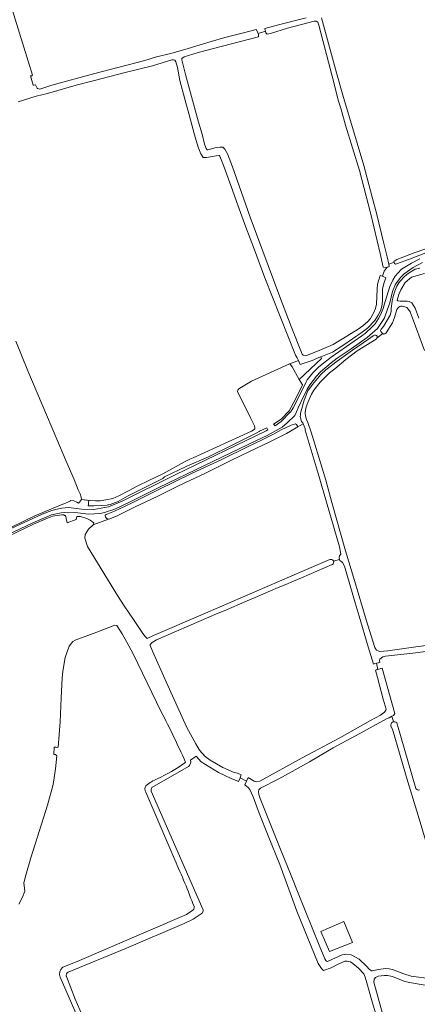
# Model space of a CAD drawing. Header units: metres. Extents: x 209813 to 223847, y 571801 to 587119.
# Tile 519 of 656: x 211896 to 212185, y 584304 to 585018. Entities that reach past the tile are written whole.
import ezdxf

# ---------------------------------------------------------------- set-up
doc = ezdxf.new("R2010")
doc.units = ezdxf.units.M
for name, color, linetype, lineweight in [('B-RO-GK-BESCHOEIING-G', 8, 'GK-BESCHOEIING', 0), ('B-RO-GR-BOUWLAND-GV', 8, 'Continuous', 0), ('B-RO-GR-GRAS-GV', 8, 'Continuous', 0), ('B-RO-OG-WEG-GV', 8, 'Continuous', 0), ('B-RO-VH-ONVERHARD-GV', 8, 'Continuous', 0)]:
    doc.layers.add(name, color=color, linetype=linetype, lineweight=lineweight)
doc.linetypes.add('GK-BESCHOEIING', pattern='A,30,-5,[1,NLCS.shx,S=1,R=0,X=0,Y=0],-5', length=40)

msp = doc.modelspace()

# ---------------------------------------------------------------- linework, layer by layer
at = {"layer": 'B-RO-GK-BESCHOEIING-G', "flags": 128}
for points in [[(212069.162, 585008.352), (212068.725, 585009.593)], [(212069.43, 585007.59), (212069.162, 585008.352)], [(212074.428, 585010.47), (212074.57, 585009.99)], [(212074.57, 585009.99), (212074.886, 585008.919)], [(212161.351, 584838.588), (212162.905, 584838.736)], [(212162.905, 584838.736), (212163.341, 584838.777)], [(212159.508, 584832.144), (212159.199, 584832.285)], [(212160.407, 584831.733), (212159.508, 584832.144)], [(212097.675, 584772.919), (212098.408, 584771.075)], [(212098.408, 584771.075), (212098.945, 584769.82)], [(212092.698, 584768.267), (212092.35, 584768.707)], [(212093.815, 584766.517), (212093.526, 584766.938)], [(212128.044, 584628.141), (212128.385, 584626.778)], [(212128.385, 584626.778), (212128.599, 584625.921)], [(212152.977, 584550.772), (212153.968, 584551.092)], [(212156.619, 584551.678), (212157.645, 584551.917)], [(212159.318, 584547.817), (212158.017, 584547.482)], [(212155.481, 584546.725), (212154.364, 584546.472)], [(212164.375, 584511.863), (212166.338, 584512.904)], [(212166.338, 584512.904), (212167.563, 584513.554)]]:
    msp.add_lwpolyline(points, dxfattribs=at)
at = {"layer": 'B-RO-GR-BOUWLAND-GV', "flags": 128}
for points in [[(211998.921, 584516.235), (211978.593, 584558.173), (211973.932, 584566.681), (211970.514, 584572.795), (211966.632, 584578.758), (211965.188, 584578.934), (211952.049, 584573.904), (211936.326, 584568.111), (211934.721, 584567.169), (211932.011, 584563.694), (211929.216, 584555.539), (211927.428, 584545.61), (211927.037, 584540.505), (211926.294, 584526.234), (211925.442, 584508.824), (211924.066, 584490.501), (211922.973, 584490.335), (211922.455, 584490.38), (211921.054, 584490.373), (211920.814, 584485.189), (211922.161, 584485.181), (211922.965, 584484.196), (211922.067, 584474.819), (211920.306, 584463.516), (211916.227, 584448.341), (211904.098, 584410.248), (211900.439, 584397.503), (211899.191, 584392.039), (211899.791, 584386.033), (211898.152, 584381.575), (211895.551, 584376.475)], [(212015.914, 584479.039), (212016.586, 584479.507), (212016.284, 584480.168)], [(211987.734, 584462.51), (211987.82, 584462.639), (211987.941, 584462.736)], [(212008.649, 584408.685), (211987.58, 584457.738)], [(211927.175, 584330.669), (211927.308, 584330.786), (211937.922, 584334.902), (212017.269, 584369.001), (212021.136, 584371.786)], [(211964.77, 584232.483), (211937.889, 584295.349), (211925.369, 584323.648)]]:
    msp.add_lwpolyline(points, dxfattribs=at)
at = {"layer": 'B-RO-GR-BOUWLAND-GV'}
for points in [[(212016.284, 584480.168, 0.010114), (211998.921, 584516.235)], [(211995.986, 584467.505, 0.0415663), (212015.914, 584479.039)], [(211987.58, 584457.738, -0.2837541), (211987.734, 584462.51)], [(211987.941, 584462.736, -0.071113), (211995.986, 584467.505)], [(212022.647, 584374.853, 0.019711), (212008.649, 584408.685)], [(212021.136, 584371.786, 0.3624498), (212022.647, 584374.853)], [(211925.369, 584323.648, -0.3086962), (211927.175, 584330.669)]]:
    msp.add_lwpolyline(points, format="xyb", dxfattribs=at)
at = {"layer": 'B-RO-GR-GRAS-GV', "flags": 128}
for points in [[(211885.58, 585042.555), (211902.331, 584988.337), (211905.364, 584978.133), (211904.631, 584977.736), (211903.837, 584977.534), (211905.889, 584970.802), (211906.298, 584970.916), (211907.586, 584971.126), (211908.739, 584968.703), (211909.04, 584968.334), (211910.774, 584967.99), (211919.308, 584970.813), (211949.603, 584979.007), (211986.885, 584988.627), (211995.355, 584991.41), (212005.744, 584993.738), (212018.293, 584997.439), (212035.038, 585002.424), (212045.147, 585005.525), (212058.544, 585008.829), (212067.867, 585011.181), (212068.725, 585009.593), (212069.162, 585008.352), (212074.57, 585009.99), (212074.428, 585010.47), (212074.131, 585012.026), (212083.995, 585014.618), (212104.009, 585019.595)], [(212115.216, 585019.643), (212126.203, 584979.897), (212130.649, 584963.526), (212146.002, 584912.581), (212151.981, 584889.508), (212155.046, 584877.874), (212160.47, 584855.941), (212162.809, 584846.293), (212164.029, 584840.978), (212167.902, 584842.32), (212167.857, 584842.891), (212168.097, 584843.186), (212168.541, 584843.491), (212170.027, 584844.25), (212182.46, 584849.084), (212190.308, 584851.924)], [(212069.162, 585008.352), (212069.43, 585007.59), (212069.548, 585006.027), (212055.533, 585002.276), (212031.339, 584996.067), (212024.855, 584994.262), (212015.623, 584991.374), (212013.869, 584990.287), (212013.782, 584990.149), (212013.854, 584989.289), (212016.581, 584978.695), (212025.931, 584943.894), (212028.545, 584935.345), (212030.359, 584928.034), (212031.558, 584924.853), (212032.205, 584923.93), (212032.754, 584923.88), (212038.625, 584925.626), (212041.5, 584925.938), (212043.469, 584925.878), (212044.937, 584924.351), (212047.052, 584921.069), (212050.488, 584911.572), (212063.527, 584875.05), (212085.043, 584817.371), (212093.32, 584795.632), (212101.288, 584775.732), (212101.83, 584774.976), (212102.089, 584774.87), (212104.406, 584774.717), (212113.605, 584778.22), (212123.605, 584782.627), (212133.523, 584788.724), (212141.84, 584793.881), (212145.231, 584796.117), (212148.9, 584799.433), (212150.822, 584801.435), (212153.211, 584805.835), (212154.475, 584808.888), (212155.061, 584812.002), (212155.532, 584822.936), (212155.847, 584826.452), (212157.851, 584832.803), (212159.508, 584832.144), (212160.725, 584835.82), (212162.905, 584838.736), (212161.351, 584838.588), (212160.04, 584838.727), (212157.777, 584848.626), (212153.378, 584867.103), (212150.778, 584878.219), (212142.749, 584908.83), (212132.623, 584941.844), (212129.331, 584954.239), (212127.227, 584959.934), (212124.257, 584972.878), (212120.287, 584987.53), (212113.267, 585014.463), (212112.492, 585016.539), (212111.266, 585017.311), (212109.85, 585017.355), (212090.477, 585012.123), (212078.181, 585008.347), (212075.67, 585007.791), (212074.886, 585008.919), (212074.57, 585009.99)], [(212098.408, 584771.075), (212097.675, 584772.919), (212096.435, 584774.929), (212074.127, 584831.006), (212066.506, 584851.479), (212060.296, 584867.839), (212053.504, 584886.494), (212050.633, 584894.604), (212044.603, 584911.377), (212041.981, 584917.995), (212041.346, 584919.278), (212040.818, 584919.743), (212040.598, 584919.787), (212038.623, 584919.552), (212031.671, 584918.364), (212029.249, 584918.364), (212027.604, 584921.069), (212025.581, 584925.867), (212022.994, 584934.828), (212019.055, 584949.435), (212015.981, 584960.759), (212012.466, 584974.28), (212010.695, 584983.701), (212009.407, 584987.733), (212008.826, 584988.927), (212007.739, 584989.29), (212006.517, 584989.191), (211992.484, 584984.793), (211971.799, 584979.789), (211950.5, 584974.175), (211937.207, 584970.862), (211916.302, 584964.893), (211907.96, 584962.965), (211895.026, 584958.663)], [(212189.962, 584834.223), (212180.573, 584831.469), (212176.082, 584827.715), (212172.763, 584822.371), (212171.292, 584818.879), (212170.267, 584814.849), (212170.666, 584814.358), (212172.236, 584814.172), (212177.412, 584814.156), (212178.818, 584813.9), (212179.872, 584813.41), (212180.81, 584812.826), (212183.251, 584808.918), (212185.814, 584801.801)], [(212190.063, 584778.362), (212181.175, 584802.614), (212179.671, 584806.336), (212178.498, 584808.115), (212177.301, 584809.401), (212175.708, 584809.961), (212173.88, 584810.427), (212172.85, 584810.426), (212171.984, 584810.214), (212171.282, 584809.744), (212170.603, 584809.041), (212169.808, 584808.032), (212168.247, 584802.175), (212166.847, 584798.425), (212162.128, 584791.218), (212161.314, 584790.416), (212160.436, 584790.171), (212159.759, 584790.604), (212155.667, 584787.542), (212154.923, 584786.52), (212141.112, 584777.966), (212132.852, 584771.888), (212124.804, 584765.061), (212120.921, 584762.011), (212114.255, 584755.42), (212109.742, 584749.442), (212108.083, 584746.605), (212105.422, 584740.699), (212104.208, 584737.418), (212103.603, 584734.911), (212103.464, 584733.365), (212103.466, 584732.171), (212103.538, 584731.211), (212103.795, 584729.983), (212104.274, 584728.315), (212105.238, 584726.139), (212107.736, 584719.085), (212118.384, 584684.234), (212122.826, 584668.075), (212132.624, 584632.947), (212139.069, 584611.394), (212147.688, 584582.795), (212153.981, 584562.83), (212155.153, 584560.857), (212157.557, 584559.87), (212163.382, 584560.333), (212183.829, 584563.389), (212217.575, 584567.648)], [(211893.191, 584785.158), (211901.971, 584763.498), (211912.079, 584739.569), (211923.055, 584713.9), (211929.484, 584698.415), (211935.633, 584684.602), (211938.427, 584677.252), (211939.959, 584674.283), (211940.724, 584671.793), (211940.971, 584670.23), (211947.147, 584669.377), (211951.057, 584669.206), (211954.538, 584669.303), (211958.7, 584669.882), (211963.713, 584670.941), (211968.057, 584672.741), (211975.638, 584676.678), (211981.394, 584679.818), (211990.405, 584684.327), (212000, 584688.925), (212015.865, 584697.492), (212019.74, 584699.447), (212020.792, 584699.865), (212022.009, 584700.475), (212064.377, 584719.808), (212066.32, 584721.036), (212066.763, 584721.479), (212066.833, 584722.536), (212066.643, 584723.643), (212063.79, 584729.563), (212054.231, 584748.566), (212054.397, 584749.482), (212054.747, 584749.881), (212054.901, 584750.214), (212056.018, 584751.04), (212064.419, 584755.942), (212091.47, 584768.42), (212091.942, 584768.632), (212092.35, 584768.707)], [(212101.826, 584725.096), (212097.624, 584722.724), (212097.46, 584722.466), (212096.734, 584722.184), (212089.877, 584718.146), (212077.683, 584711.992), (212062.89, 584704.969), (212049.455, 584698.486), (212031.011, 584689.372), (212011.982, 584680.258), (211996.323, 584672.601), (211979.377, 584664.521), (211966.925, 584658.437), (211961.495, 584656.205), (211960.605, 584655.946), (211949.439, 584651.8), (211946.001, 584648.643), (211943.517, 584644.868), (211943.286, 584642.052), (211945.218, 584636.166), (211967.214, 584600.579), (211971.916, 584593.077), (211979.213, 584582.454), (211985.441, 584572.967), (211987.383, 584570.577), (211988.561, 584569.402), (211988.725, 584569.408), (211993.184, 584571.478), (212031.033, 584587.725), (212102.745, 584618.67), (212121.354, 584626.647)], [(212123.961, 584625.427), (212128.385, 584626.778), (212128.044, 584628.141), (212128.406, 584629.235), (212129.185, 584630.568), (212128.297, 584635.853), (212115.061, 584681.558), (212113.6, 584686.747), (212103.459, 584720.554), (212103.246, 584721.818), (212101.826, 584725.096)], [(212155.055, 584551.332), (212153.968, 584551.092), (212152.977, 584550.772), (212149.15, 584563.182), (212142.632, 584585.432), (212139.735, 584595.237), (212132.042, 584621.715), (212130.566, 584624.395), (212128.599, 584625.921), (212128.385, 584626.778)], [(212123.176, 584623.096), (212123.016, 584623.009)], [(212033.317, 584584.741), (211995.385, 584568.308), (211992.193, 584566.46), (211990.881, 584565.073), (211990.739, 584564.237), (211992.465, 584560.167), (212002.401, 584537.944), (212017.406, 584504.8), (212023.879, 584492.915), (212026.565, 584488.225), (212030.724, 584483.7), (212034.475, 584481.095), (212043.645, 584475.848), (212051.732, 584472.157), (212054.328, 584471.625), (212056.913, 584470.447), (212056.098, 584468.291), (212060.722, 584465.847), (212061.857, 584468.448), (212066.368, 584465.713), (212068.369, 584465.312), (212070.337, 584465.741), (212101.161, 584482.761), (212128.454, 584497.37), (212150.813, 584509.913), (212158.155, 584513.8), (212160.983, 584515.78), (212162.044, 584517.348), (212162.138, 584518.034), (212160.043, 584525.246), (212155.858, 584541.083), (212154.364, 584546.472), (212156.172, 584546.931)], [(212217.381, 584563.295), (212181.656, 584558.766), (212161.713, 584556.515), (212159.688, 584556.057), (212157.662, 584554.313), (212157.416, 584553.362), (212157.645, 584551.917), (212155.055, 584551.332), (212156.172, 584546.931), (212159.318, 584547.817), (212164.541, 584528.742), (212168.39, 584514.875), (212167.563, 584513.554), (212166.338, 584512.904)], [(212164.375, 584511.863), (212162.437, 584510.982), (212143.165, 584500.495), (212123.633, 584489.97), (212106.54, 584479.96), (212093.851, 584472.775), (212084.132, 584467.402), (212071.019, 584460.788), (212069.818, 584459.446), (212069.485, 584458.043), (212069.745, 584456.17), (212070.745, 584453.138), (212085.15, 584416.881), (212093.286, 584397.275), (212098.332, 584384.579), (212113.442, 584346.767), (212117.705, 584336.81), (212118.456, 584335.578), (212118.762, 584335.281), (212119.259, 584335.082), (212120.09, 584335.104), (212130.274, 584339.839), (212133.541, 584340.325), (212136.712, 584339.726), (212142.559, 584336.568), (212147.948, 584331.489), (212149.918, 584329.317), (212151.553, 584328.226), (212152.07, 584328.093), (212153.186, 584328.457), (212156.49, 584329.26), (212161.921, 584329.829), (212164.41, 584329.714), (212166.761, 584329.209), (212174.891, 584325.956), (212180.41, 584324.378), (212195.089, 584322.285)], [(212167.563, 584508.919), (212166.338, 584512.904), (212164.375, 584511.863)], [(212216.59, 584336.564), (212216.531, 584336.718), (212205.781, 584372.687), (212185.319, 584440.883), (212177.915, 584465.381), (212166.813, 584503.555), (212165.715, 584505.353), (212165.615, 584505.575)], [(212169.988, 584508.19), (212183.796, 584460.522)], [(212056.098, 584468.291), (212054.965, 584465.473), (212049.748, 584467.774), (212040.35, 584472.221), (212027.849, 584479.903), (212024.259, 584484.071), (212020.152, 584481.063)], [(212018.963, 584476.773), (212018.593, 584476.45), (211992.018, 584461.108)], [(212156.277, 584291.214), (212151.432, 584307.496), (212148.081, 584319.414), (212147.039, 584323.696), (212145.876, 584326.102), (212142.183, 584330.081), (212138.058, 584333.521), (212136.21, 584334.632), (212133.819, 584335.14), (212132.194, 584335.126), (212127.269, 584333.077), (212122.337, 584330.439), (212116.597, 584328.553), (212115.149, 584329.89), (212112.861, 584333.554), (212097.209, 584371.6), (212085.027, 584405.387), (212076.573, 584426.201), (212069.984, 584442.562), (212065.726, 584454.371), (212063.169, 584459.879), (212062.206, 584461.024), (212059.497, 584463.145), (212060.722, 584465.847)], [(211991.537, 584458.754), (211991.617, 584458.495), (212029.107, 584372.88), (212029.188, 584372.534)], [(212028.192, 584369.686), (212027.951, 584369.496), (212021.982, 584365.566), (212015.577, 584362.435), (211973.643, 584344.598), (211931.249, 584327.139)], [(211929.928, 584324.231), (211930.019, 584323.967), (211936.421, 584307.579), (211965.268, 584241.768), (211968.639, 584235.876), (211968.755, 584235.704)], [(212201.736, 584315.86), (212180.598, 584319.55), (212175.738, 584320.489), (212166.853, 584324.006), (212163.123, 584324.814), (212160.753, 584324.842), (212156.392, 584324.256), (212154.331, 584323.422), (212153.359, 584322.113), (212153.216, 584320.034), (212162.721, 584285.977)]]:
    msp.add_lwpolyline(points, dxfattribs=at)
for points in [[(212114.473, 584773.684), (212108.477, 584771), (212099.734, 584768.224), (212098.707, 584770.325), (212098.408, 584771.075), (212092.35, 584768.707), (212092.698, 584768.267), (212093.815, 584766.517), (212099.057, 584757.392), (212115.178, 584772.553), (212114.801, 584773.831)], [(212121.005, 584342.229), (212114.825, 584356.799), (212131.543, 584363.972), (212137.771, 584348.86)]]:
    msp.add_lwpolyline(points, close=True, dxfattribs=at)
at = {"layer": 'B-RO-GR-GRAS-GV'}
for points in [[(212123.016, 584623.009, -0.000618), (212033.317, 584584.741)], [(212020.152, 584481.063, -0.2704029), (212018.963, 584476.773)], [(211992.018, 584461.108, 0.2269966), (211991.537, 584458.754)], [(212183.796, 584460.522, 0.3841866), (212186.364, 584459.516)], [(212029.188, 584372.534, -0.263311), (212028.192, 584369.686)], [(211931.249, 584327.139, 0.370145), (211929.928, 584324.231)]]:
    msp.add_lwpolyline(points, format="xyb", dxfattribs=at)
for centre, radius, start, end in [((212122.062, 584624.769), 2.009, 303.653495, 109.825392), ((212168.116, 584506.36), 2.618, 44.341701, 194.80565)]:
    msp.add_arc(centre, radius, start, end, dxfattribs=at)
at = {"layer": 'B-RO-OG-WEG-GV', "flags": 128}
for points in [[(212190.901, 584849.144), (212179.221, 584844.549), (212169.786, 584841.268), (212168.849, 584840.939), (212168.292, 584841.464), (212167.902, 584842.32), (212164.029, 584840.978), (212164.43, 584839.233), (212163.341, 584838.777), (212162.905, 584838.736), (212160.725, 584835.82), (212159.508, 584832.144), (212161.99, 584831.038), (212160.445, 584827.033), (212159.512, 584822.841), (212159.496, 584814.905), (212159.184, 584811.737), (212158.391, 584807.689), (212156.419, 584803.834), (212153.859, 584800.13), (212148.623, 584794.569), (212144.782, 584791.607), (212130.801, 584781.904), (212123.106, 584777.073), (212114.801, 584773.831), (212115.178, 584772.553), (212099.057, 584757.392), (212101.312, 584753.467), (212096.328, 584742.957), (212091.766, 584734.518), (212091.608, 584734.301), (212085.968, 584728.442), (212080.33, 584724.898), (212081.597, 584723.634), (212085.895, 584726.894), (212092.491, 584733.508), (212092.602, 584733.648), (212094.678, 584736.799), (212103.063, 584753.48), (212103.777, 584755.168), (212104.785, 584756.964), (212104.888, 584757.114), (212108.865, 584762.02), (212113.366, 584766.384), (212122.139, 584773.536), (212144.412, 584788.844), (212147.094, 584790.875), (212152.104, 584795.524), (212154.082, 584797.775), (212156.698, 584801.513), (212158.121, 584804.27), (212159.946, 584808.704), (212161.485, 584813.807), (212164.843, 584824.678), (212166.991, 584829.46), (212168.651, 584832.179), (212173.133, 584837.105), (212173.333, 584837.266), (212180.586, 584841.719), (212186.623, 584844.922)], [(212188.592, 584842.208), (212181.875, 584838.474), (212175.309, 584834.04), (212172.713, 584831.413), (212169.021, 584826.515), (212166.897, 584821.008), (212164.742, 584812.991), (212160.659, 584801.602), (212155.798, 584794.194), (212148.265, 584787.696), (212136.706, 584779.506), (212126.504, 584772.676), (212122.152, 584769.461), (212114.549, 584762.752), (212111.625, 584759.609), (212106.669, 584753.419), (212104.752, 584750.231), (212100.502, 584741.372), (212098.237, 584736.708), (212097.14, 584733.708), (212095.855, 584731.247), (212090.335, 584725.876), (212086.568, 584722.779), (212075.686, 584716.744), (212067.938, 584712.963), (212030.324, 584694.969), (211997.134, 584678.997), (211979.65, 584670.283), (211968.228, 584664.599), (211964.554, 584662.884), (211958.279, 584661.025), (211955.797, 584660.249), (211954.042, 584659.951), (211946.313, 584659.521), (211944.158, 584659.698), (211938.255, 584660.565), (211928.333, 584660.659), (211926.226, 584660.522), (211919.25, 584658.998), (211905.507, 584653.209), (211867.587, 584635.444)], [(211887.923, 584643.527), (211906.181, 584652.182), (211916.191, 584656.588), (211920.012, 584658.105), (211926.59, 584659.028), (211928.065, 584658.968), (211928.559, 584658.688), (211929.033, 584658.477), (211929.555, 584657.833), (211929.721, 584656.33), (211930.492, 584653.227), (211937.046, 584655.765), (211937.652, 584657.961), (211940.117, 584657.787), (211944.801, 584656.381), (211947.197, 584655.282), (211949.801, 584653.248), (211949.439, 584651.8), (211960.605, 584655.946), (211959.832, 584656.038), (211959.058, 584656.576), (211958.472, 584657.325), (211958.189, 584658.284), (211958.188, 584658.847), (211958.75, 584659.199), (211965, 584661.807), (211977.148, 584667.469), (211996.621, 584677.309), (212020.753, 584689.124), (212043.364, 584699.484), (212061.386, 584708.457), (212071.779, 584713.226), (212080.252, 584717.664), (212085.962, 584720.787), (212093.211, 584724.139), (212096.38, 584725.131), (212097.153, 584724.503), (212097.709, 584723.512), (212097.624, 584722.724), (212101.826, 584725.096), (212101.578, 584725.727), (212100.686, 584726.803), (212099.868, 584729.519), (212099.744, 584730.538), (212099.932, 584731.325), (212100.094, 584732.777), (212102.655, 584742.335), (212105.386, 584749.131), (212108.589, 584753.656), (212114.832, 584760.996), (212118.435, 584764.35), (212126.576, 584770.581), (212137.812, 584778.557), (212149.344, 584786.433), (212152.784, 584789.037), (212153.723, 584789.505), (212154.414, 584789.471), (212154.929, 584789.308), (212155.219, 584789.134), (212155.548, 584788.596), (212155.689, 584788.081), (212155.667, 584787.542), (212159.759, 584790.604), (212159.081, 584791.037), (212158.237, 584791.996), (212158.095, 584792.769), (212158.515, 584793.8), (212160.336, 584795.734), (212165.122, 584804.028), (212165.859, 584806.495), (212165.896, 584808.847), (212166.591, 584814.047), (212167.289, 584817.421), (212168.509, 584821.455), (212169.902, 584825.013), (212171.398, 584827.381), (212172.777, 584829.14), (212174.905, 584831.461), (212177.291, 584833.549), (212179.702, 584835.215), (212183.189, 584837.211), (212186.607, 584838.083)], [(211880.146, 584644.704), (211912.465, 584659.493), (211919.421, 584662.212), (211924.291, 584663.484), (211926.796, 584663.956), (211931.55, 584664.314), (211937.243, 584663.736), (211941.249, 584663.133), (211949.868, 584662.864), (211960.499, 584664.916), (211970.419, 584669.013), (212008.857, 584687.988), (212075.08, 584720.117), (212076.189, 584720.713), (212075.586, 584722.187), (212070.127, 584719.705), (212069.917, 584719.448), (212068.221, 584718.456), (212050.259, 584709.589), (212033.196, 584701.274), (212017.491, 584694.448), (212001.107, 584686.555), (212000, 584685.428), (211974.401, 584672.618), (211967.684, 584668.861), (211961.855, 584666.487), (211960.544, 584666.251), (211960.172, 584666.237), (211959.538, 584666.056), (211955.725, 584665.748), (211949.862, 584665.513), (211945.743, 584665.649), (211945.947, 584666.897), (211946.118, 584668.07), (211946.401, 584669.444), (211940.971, 584670.23), (211939.599, 584668.301), (211938.688, 584667.563), (211937.582, 584668.171), (211935.388, 584669.113), (211933.298, 584669.374), (211933.046, 584669.309), (211930.981, 584668.241), (211920.305, 584664.008), (211907.007, 584658.239), (211880.887, 584645.78)]]:
    msp.add_lwpolyline(points, dxfattribs=at)
at = {"layer": 'B-RO-VH-ONVERHARD-GV', "flags": 128}
msp.add_lwpolyline([(212131.543, 584363.972), (212114.825, 584356.799), (212121.005, 584342.229), (212137.771, 584348.86)], close=True, dxfattribs=at)

doc.saveas('drawing.dxf')
